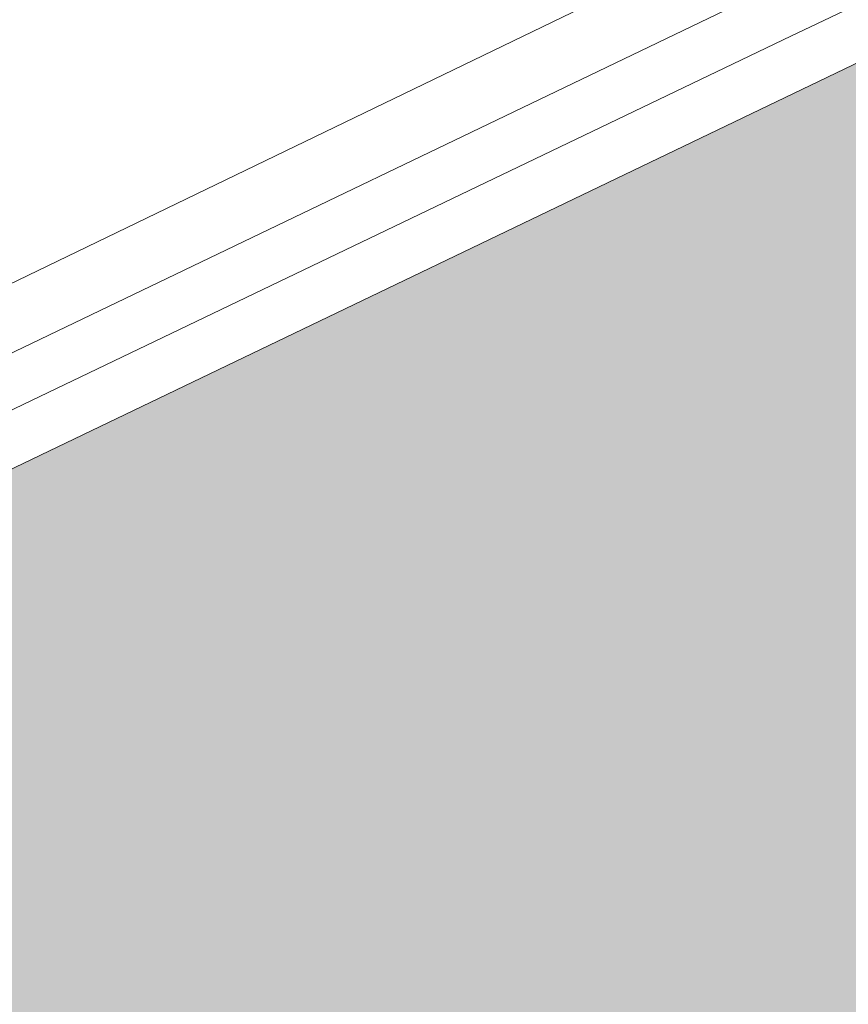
# Model space of a CAD drawing. Header units: metres. Extents: x 163628 to 167676, y 402708 to 405373.
# Tile 373 of 656: x 166364.167 to 166364.801, y 404364.103 to 404364.856. Entities that reach past the tile are written whole.
import ezdxf

# ---------------------------------------------------------------- set-up
doc = ezdxf.new("R2010")
doc.units = ezdxf.units.M
doc.linetypes.add('X-CA190022.004-UO-DWM_Snelfietsroute$0$VH-OPSLUITBAND_80X200', pattern=[14, 8, -2, 2, -2])
doc.layers.add('X-CA190022.004-UO-ARC_Arcering$0$N-WE-VH-VERHARDING_TEGEL-A-200 60MM TEGEL', color=252, linetype='Continuous', lineweight=18, transparency=0.5)
for name, color, linetype, lineweight in [('X-CA190022.004-UO-BGT_Ondergrond$0$GE_203_VGOHaag_Lijn_GEM', 253, 'X-CA190022.004-UO-BGT_Ondergrond$0$Heg', 9), ('X-CA190022.004-UO-BGT_Ondergrond$0$GE_317_WGDVoetpad_Vlak_GEM', 253, 'Continuous', 9), ('X-CA190022.004-UO-BGT_Ondergrond$0$GE_401_OTDErf_Vlak_GEM', 253, 'Continuous', 9), ('X-CA190022.004-UO-DWM_Snelfietsroute$0$N-WE-VH-KANTOPSLUITING_ACHTERKANTBAND-G', 7, 'Continuous', 18), ('X-CA190022.004-UO-DWM_Snelfietsroute$0$N-WE-VH-KANTOPSLUITING_OPSLUITBAND_80X200-G', 7, 'X-CA190022.004-UO-DWM_Snelfietsroute$0$VH-OPSLUITBAND_80X200', 18), ('X-CA190022.004-UO-KAD_Percelen$0$B-WE-KG-GRENS_PERCEEL-GV', 150, 'Continuous', 9)]:
    doc.layers.add(name, color=color, linetype=linetype, lineweight=lineweight)
doc.linetypes.add('X-CA190022.004-UO-BGT_Ondergrond$0$Heg', pattern='A,5,-1.5,[2,dgnlstyle-meierijstad.shx,S=0.007937,R=45,X=0,Y=0],-1.5', length=8)

msp = doc.modelspace()

# ---------------------------------------------------------------- hatches: boundary and pattern name
at = {"layer": 'X-CA190022.004-UO-ARC_Arcering$0$N-WE-VH-VERHARDING_TEGEL-A-200 60MM TEGEL', "ltscale": 0.5}
h = msp.add_hatch(color=256, dxfattribs=at)
h.dxf.hatch_style = 1
edge = h.paths.add_edge_path()
edge.add_line((166360.26342, 404360.97622), (166364.77066, 404363.14067))
edge.add_line((166364.77066, 404363.14067), (166366.20419, 404363.82907))
edge.add_line((166366.20419, 404363.82907), (166365.55485, 404365.18124))
edge.add_line((166365.55485, 404365.18124), (166364.32912, 404364.59262))
edge.add_line((166364.32912, 404364.59262), (166359.82188, 404362.42817))
edge.add_line((166359.82188, 404362.42817), (166355.31465, 404360.26372))
edge.add_line((166355.31465, 404360.26372), (166350.80741, 404358.09927))
edge.add_line((166350.80741, 404358.09927), (166347.65026, 404356.58315))
edge.add_arc((166346.35159, 404359.28749), 3, 205.45893, 295.65111, ccw=False)
edge.add_line((166343.6429, 404357.9979), (166342.43652, 404360.53181))
edge.add_line((166342.43652, 404360.53181), (166341.12689, 404359.97448))
edge.add_line((166341.12689, 404359.97448), (166342.175, 404357.75))
edge.add_line((166342.175, 404357.75), (166340.84485, 404357.10546))
edge.add_arc((166344.9519, 404358.95114), 4.50271, 204.19889, 219.51246)
edge.add_line((166341.47812, 404356.08631), (166341.60536, 404355.93201))
edge.add_line((166341.60536, 404355.93201), (166341.38589, 404355.734))
edge.add_arc((166344.95189, 404358.95127), 4.80283, 222.05705, 295.63707)
edge.add_line((166347.02993, 404354.62127), (166351.24896, 404356.64732))
edge.add_line((166351.24896, 404356.64732), (166355.75619, 404358.81177))
edge.add_line((166355.75619, 404358.81177), (166360.26342, 404360.97622))

# ---------------------------------------------------------------- linework, layer by layer
at = {"layer": 'X-CA190022.004-UO-BGT_Ondergrond$0$GE_203_VGOHaag_Lijn_GEM'}
msp.add_line((166364.757, 404364.843), (166348.666, 404357.124), dxfattribs=at)
at = {"layer": 'X-CA190022.004-UO-BGT_Ondergrond$0$GE_317_WGDVoetpad_Vlak_GEM', "flags": 128}
msp.add_lwpolyline([(166348.666, 404357.124), (166364.757, 404364.843), (166390.778, 404377.338), (166394.74, 404379.326)], dxfattribs=at)
at = {"layer": 'X-CA190022.004-UO-BGT_Ondergrond$0$GE_401_OTDErf_Vlak_GEM', "flags": 128}
msp.add_lwpolyline([(166390.778, 404377.338), (166364.757, 404364.843), (166348.666, 404357.124)], dxfattribs=at)
at = {"layer": 'X-CA190022.004-UO-DWM_Snelfietsroute$0$N-WE-VH-KANTOPSLUITING_ACHTERKANTBAND-G', "ltscale": 0.2, "flags": 128}
msp.add_lwpolyline([(166342.50875, 404360.5662), (166343.71514, 404358.03229, 0.415196), (166347.61562, 404356.65527), (166365.52022, 404365.25336)], format="xyb", dxfattribs=at)
at = {"layer": 'X-CA190022.004-UO-DWM_Snelfietsroute$0$N-WE-VH-KANTOPSLUITING_OPSLUITBAND_80X200-G', "ltscale": 0.2, "flags": 128}
msp.add_lwpolyline([(166342.43652, 404360.53181), (166343.6429, 404357.9979, 0.415196), (166347.65026, 404356.58315), (166365.55485, 404365.18124)], format="xyb", dxfattribs=at)
at = {"layer": 'X-CA190022.004-UO-KAD_Percelen$0$B-WE-KG-GRENS_PERCEEL-GV', "flags": 128}
msp.add_lwpolyline([(166417.991, 404390.555), (166406.027, 404384.829), (166388.877, 404376.557), (166369.373, 404367.173), (166349.61, 404357.621)], dxfattribs=at)
msp.add_lwpolyline([(166369.373, 404367.173), (166366.245, 404373.9), (166363.142, 404380.571), (166363.104, 404380.653), (166354.096, 404376.388), (166350.084, 404374.44), (166338.639, 404368.986), (166342.928, 404359.974), (166343.16, 404359.54), (166343.435, 404359.132), (166343.748, 404358.753), (166344.098, 404358.407), (166344.479, 404358.096), (166344.889, 404357.825), (166345.324, 404357.595), (166345.78, 404357.41), (166346.251, 404357.268), (166346.734, 404357.175), (166347.223, 404357.129), (166347.716, 404357.133), (166348.205, 404357.183), (166348.687, 404357.283), (166349.156, 404357.429), (166349.61, 404357.621)], close=True, dxfattribs=at)

doc.saveas('drawing.dxf')
